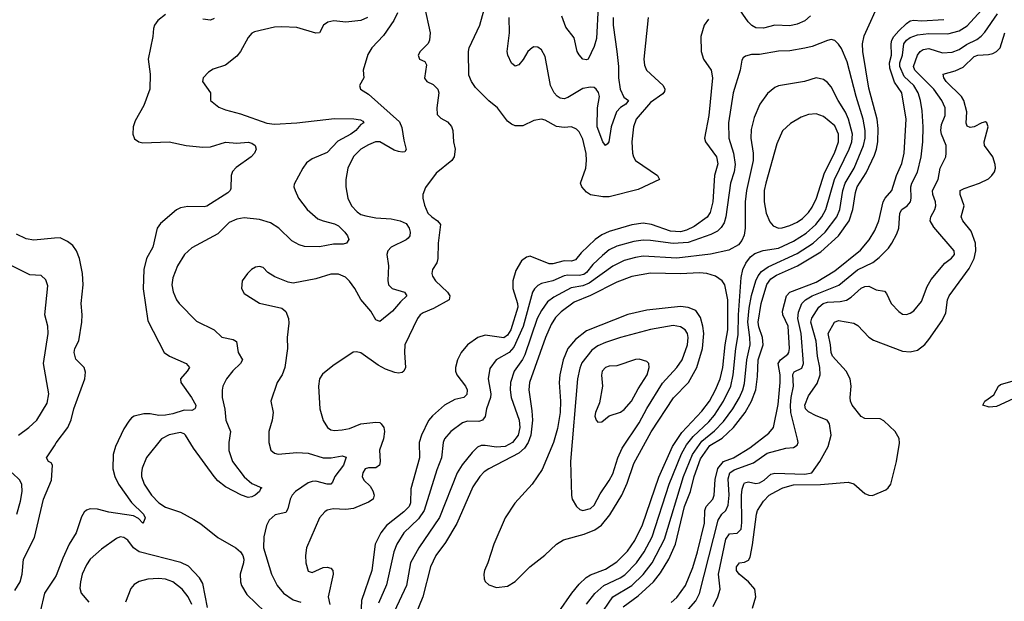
# Model space of a CAD drawing. Header units: inches. Extents: x 1682530 to 1839546, y 640742 to 791647.
# Tile 589 of 656: x 1759816 to 1765051, y 682386 to 685479. Entities that reach past the tile are written whole.
import ezdxf

# ---------------------------------------------------------------- set-up
doc = ezdxf.new("R2010")
doc.units = ezdxf.units.IN
doc.header["$MEASUREMENT"] = 0
doc.layers.add('B7658', color=7, linetype='Continuous')
doc.layers.add('B7668', color=7, linetype='Continuous')

msp = doc.modelspace()

# ---------------------------------------------------------------- linework, layer by layer
at = {"layer": 'B7658', "color": 5}
for points, elevation in [([(1760000, 684316.6), (1759890, 684307.6), (1759850, 684313), (1759799.3, 684339.3)], 720), ([(1759809.6, 683270), (1759864.4, 683310), (1759907.1, 683350), (1759960.9, 683439.1), (1759971.1, 683490), (1759942.8, 683650), (1759966.4, 683810), (1759964.5, 683850), (1759948.7, 683910), (1759964.8, 684064.7), (1759955.3, 684095.3), (1759930, 684118.3), (1759870, 684122.2), (1759770, 684172.8)], 740), ([(1759790, 682443.6), (1759818.3, 682490), (1759828.6, 682530), (1759836, 682610), (1759894.7, 682725.3), (1759941.9, 682930), (1759985.6, 683030), (1759990.8, 683110.8), (1759983.5, 683123.5), (1759969.2, 683130), (1759958.7, 683150), (1760000, 683213.5)], 720), ([(1759800.7, 682850), (1759820.6, 682919.4), (1759828.4, 682970), (1759826.7, 683006.7), (1759815.8, 683030), (1759775.1, 683070)], 740), ([(1760000, 682508.8), (1759947.9, 682430), (1759924.6, 682330), (1759870, 682203.7), (1759850, 682177.2), (1759841.5, 682181.5), (1759837.2, 682190), (1759839.1, 682270), (1759826.9, 682290), (1759806.4, 682306.3)], 720)]:
    msp.add_lwpolyline(points, dxfattribs=dict(at, elevation=elevation))
at = {"layer": 'B7668', "color": 5}
for points, elevation in [([(1763156.9, 685490), (1763133.7, 685270), (1763137.7, 685237.7), (1763149.1, 685210), (1763237, 685130), (1763246.3, 685110), (1763243.4, 685096.6), (1763234.9, 685085.1), (1763170, 685038.8), (1763094.1, 684950), (1763079.3, 684910), (1763070.1, 684830.1), (1763074.4, 684770), (1763078.5, 684750), (1763089.4, 684730), (1763207.4, 684650), (1763217.6, 684630), (1763104.5, 684575.5), (1762950, 684537.5), (1762916.5, 684536.5), (1762850, 684548.2), (1762830, 684562.4), (1762805.4, 684590), (1762797.6, 684610), (1762825.4, 684690), (1762829.9, 684730), (1762828.1, 684768.1), (1762810, 684843.6), (1762790, 684882), (1762777, 684897), (1762750, 684908.7), (1762710, 684906), (1762670, 684910.7), (1762610, 684945.3), (1762590, 684949.8), (1762550, 684942.7), (1762490, 684914), (1762450, 684914.8), (1762430, 684923.8), (1762410, 684939.7), (1762355.4, 685010), (1762310, 685047.8), (1762239.2, 685119.2), (1762217.4, 685150), (1762203.9, 685183.9), (1762201.1, 685310), (1762205.1, 685330), (1762261.7, 685450), (1762322.2, 685670)], 780), ([(1763023.9, 682356.1), (1763104.1, 682415.9), (1763185.4, 682490), (1763222.7, 682537.3), (1763266.9, 682610), (1763302.6, 682690), (1763349.7, 682890), (1763381.9, 682970), (1763401.5, 683050), (1763435.2, 683144.8), (1763485.2, 683214.8), (1763550, 683254.3), (1763610.3, 683310), (1763673.3, 683390), (1763707.2, 683450), (1763729.9, 683510), (1763738.3, 683581.7), (1763741.5, 683670), (1763768.1, 683750), (1763765.2, 683790), (1763745.7, 683845.7), (1763742.3, 683870), (1763758.2, 683970), (1763788.3, 684071.7), (1763810, 684100.5), (1763839, 684121), (1763951.7, 684170), (1764075.6, 684244.4), (1764169.5, 684330), (1764226.2, 684410), (1764244.7, 684470), (1764259.7, 684560.3), (1764268.8, 684590), (1764315.8, 684664.2), (1764360.4, 684759.6), (1764371.8, 684790), (1764378.4, 684830), (1764380.2, 684900.2), (1764375.3, 684950), (1764330, 685115.1), (1764298.2, 685310), (1764297.2, 685350), (1764306.6, 685393.4), (1764393.4, 685586.6)], 820), ([(1760590, 685506.6), (1760550, 685475.6), (1760532, 685450), (1760526.9, 685433.1), (1760522.7, 685390), (1760499.1, 685270), (1760508.9, 685190), (1760507.4, 685110), (1760476.5, 685023.5), (1760430, 684941.2), (1760418.4, 684910), (1760416.4, 684870), (1760426.1, 684846.1), (1760448.9, 684828.9), (1760470, 684824.9), (1760610, 684830.3), (1760701, 684810), (1760790, 684801.5), (1760830, 684803), (1760910, 684827.8), (1760970, 684823.3), (1761030, 684827.2), (1761050, 684823.2), (1761067.6, 684810), (1761073.4, 684790), (1761063.6, 684770), (1761045.5, 684750), (1760966.7, 684693.3), (1760947.7, 684672.3), (1760939.2, 684650), (1760938.4, 684581.7), (1760935.2, 684570), (1760921.7, 684558.3), (1760810, 684487.8), (1760796.6, 684483.4), (1760710, 684486.4), (1760670, 684478.3), (1760650, 684467.7), (1760563.8, 684396.2), (1760547.3, 684370), (1760524.1, 684270), (1760490.6, 684209.4), (1760475.1, 684150), (1760472.1, 684047.9), (1760497.5, 683877.5), (1760583.7, 683710), (1760612.4, 683690), (1760700.5, 683650), (1760717.6, 683630), (1760706.4, 683610), (1760670.4, 683570), (1760672.2, 683550), (1760729.4, 683470), (1760752.4, 683430), (1760750, 683417.2), (1760746.4, 683410), (1760730, 683401.8), (1760690, 683402.5), (1760630, 683383.2), (1760590, 683375.8), (1760554.6, 683374.6), (1760510, 683384), (1760476.3, 683383.7), (1760424, 683370), (1760410, 683361.6), (1760396, 683344), (1760370, 683303), (1760324.8, 683210), (1760312.8, 683167.2), (1760310.8, 683090), (1760320.8, 683050), (1760340.5, 683010), (1760410, 682911), (1760473.8, 682850), (1760482.4, 682830), (1760476.3, 682810), (1760470, 682801.2), (1760447.1, 682827.1), (1760420.8, 682840.8), (1760290, 682860.2), (1760230, 682875.6), (1760190, 682877.5), (1760170, 682870.7), (1760159, 682861), (1760144.3, 682835.7), (1760115.9, 682750), (1760078.5, 682690), (1760044.5, 682615.5), (1760010, 682523.9), (1760000, 682508.8)], 720), ([(1761824.6, 685515.4), (1761805.5, 685474.5), (1761750, 685395.1), (1761687.6, 685330), (1761666.3, 685293.7), (1761642, 685210), (1761644.6, 685170), (1761623, 685130), (1761628, 685110), (1761670, 685082.6), (1761835.5, 684935.5), (1761846.7, 684906.7), (1761857.8, 684837.8), (1761871.3, 684788.7), (1761862.8, 684777.2), (1761850, 684774), (1761830, 684777.4), (1761806.2, 684786.2), (1761730, 684830.5), (1761708, 684830), (1761670, 684814), (1761628.8, 684790), (1761590, 684751.5), (1761559.6, 684690), (1761548.9, 684630), (1761549, 684590), (1761560.2, 684530), (1761580.2, 684490), (1761610, 684456.9), (1761630, 684443.9), (1761655.4, 684435.4), (1761710, 684425.6), (1761790, 684420.1), (1761839.3, 684410), (1761870, 684395.4), (1761886.8, 684370), (1761891.8, 684350), (1761890.2, 684330), (1761881.8, 684318.2), (1761871, 684309), (1761790.3, 684270), (1761772.4, 684250), (1761767.7, 684230), (1761776.1, 684170), (1761772.8, 684092.9), (1761775.9, 684070), (1761795.8, 684050), (1761862, 684030), (1761874.6, 684010), (1761840.9, 683979.1), (1761798.5, 683930), (1761730, 683874.7), (1761710, 683882.4), (1761682.3, 683930), (1761630, 683991.2), (1761597.1, 684050), (1761568.5, 684088.5), (1761547.8, 684110), (1761510, 684126.6), (1761470, 684126), (1761390, 684102), (1761270, 684078), (1761242.8, 684082.8), (1761172.3, 684112.3), (1761135.4, 684135.4), (1761110, 684160.9), (1761090, 684167), (1761070, 684162.9), (1761047.7, 684150), (1761026, 684130), (1760999.3, 684090), (1760995.5, 684050), (1761010, 684023), (1761090, 683972), (1761210, 683945.5), (1761230, 683927.3), (1761244.2, 683890), (1761245.9, 683865.8), (1761238.3, 683790), (1761239.6, 683730), (1761226.2, 683630), (1761211.3, 683590), (1761184.2, 683550), (1761150.4, 683450), (1761163.1, 683390), (1761158.7, 683350), (1761140.4, 683290), (1761140.3, 683230), (1761150.3, 683190.3), (1761170, 683174), (1761189.2, 683169.2), (1761290, 683177.6), (1761350, 683173.2), (1761430, 683150.1), (1761471.5, 683148.5), (1761530, 683159.7), (1761552, 683152), (1761537, 683110), (1761492.1, 683050), (1761479.7, 683020.3), (1761470.1, 683009.9), (1761450, 683008.4), (1761390, 683024.3), (1761370, 683023.8), (1761350, 683016.6), (1761281.7, 682970), (1761263.5, 682950), (1761253.3, 682930), (1761241.3, 682878.7), (1761230, 682859.1), (1761173.5, 682846.5), (1761142.2, 682817.8), (1761127.7, 682790), (1761112.9, 682730), (1761111.8, 682670), (1761155.2, 682530), (1761183.9, 682470), (1761218.2, 682430), (1761270, 682394.4), (1761310, 682382.5)], 760), ([(1761967.2, 685547.2), (1761998.7, 685410), (1761994.9, 685370), (1761987, 685353), (1761944.9, 685310), (1761934, 685290), (1761941, 685270), (1761970, 685256), (1761978.4, 685238.4), (1761967.7, 685167.7), (1761981, 685150), (1762013.8, 685133.8), (1762039.1, 685110), (1762043.8, 685090), (1762033.7, 685010), (1762034.9, 684974.9), (1762055.3, 684955.3), (1762090, 684936.4), (1762111.1, 684911.1), (1762119, 684890), (1762122.4, 684830), (1762130.2, 684790), (1762125.4, 684750), (1762113.6, 684730), (1762030, 684662.6), (1761972.8, 684587.2), (1761958.3, 684550), (1761958.5, 684530), (1761967.7, 684492.3), (1761986.4, 684450), (1762006.7, 684430), (1762037.7, 684410), (1762052.7, 684390), (1762040.1, 684290), (1762039, 684210), (1762033.1, 684186.9), (1762010.3, 684150), (1762006.5, 684130), (1762010, 684116), (1762026.7, 684090), (1762090.2, 684030), (1762102.8, 684010), (1762098.5, 683990), (1762016, 683944), (1761960.2, 683919.8), (1761945.6, 683910), (1761930.9, 683890), (1761864.3, 683750), (1761860.9, 683710), (1761866.1, 683630), (1761858, 683610), (1761850, 683602.3), (1761830, 683599.6), (1761810, 683603.2), (1761760.5, 683620.5), (1761721.5, 683641.5), (1761630, 683706.9), (1761606.4, 683713.6), (1761588.7, 683711.3), (1761481.2, 683638.8), (1761426.4, 683593.6), (1761410.3, 683569.7), (1761404.6, 683530), (1761411.6, 683410), (1761430, 683347.3), (1761452.4, 683310), (1761470, 683299), (1761490, 683294.7), (1761530, 683297.7), (1761570, 683305.3), (1761630, 683329.5), (1761710, 683339.7), (1761730, 683336.5), (1761737.7, 683330), (1761751.1, 683311.1), (1761754.5, 683290), (1761749.5, 683250), (1761729.4, 683190), (1761731.9, 683130), (1761728.4, 683110), (1761710, 683096.7), (1761670, 683095.7), (1761652.4, 683090), (1761639.7, 683070), (1761636.9, 683050), (1761645.2, 683030), (1761678.3, 682998.3), (1761693.2, 682973.3), (1761700.4, 682950), (1761695.8, 682930), (1761670, 682913.2), (1761590, 682879.1), (1761550, 682874.8), (1761482, 682878), (1761450, 682870.9), (1761437.5, 682862.5), (1761410, 682829.5), (1761340.2, 682670), (1761335.4, 682630), (1761337.1, 682590), (1761350, 682547.2), (1761370, 682539.2), (1761430, 682565.5), (1761450, 682567.4), (1761470, 682562.6), (1761481, 682550), (1761482.5, 682530), (1761455.7, 682410), (1761464.9, 682370)], 780), ([(1762891.4, 685550), (1762881.7, 685378.3), (1762870, 685336.2), (1762838, 685270), (1762830, 685266.2), (1762810, 685268.4), (1762790, 685291.6), (1762779.8, 685310), (1762763.5, 685383.5), (1762719.8, 685439.7), (1762697.4, 685497.4)], 740), ([(1763359.9, 682330), (1763410, 682388.7), (1763430, 682428), (1763530, 682817.4), (1763549, 682850), (1763570.7, 682869.3), (1763582.8, 682897.2), (1763587.6, 682950), (1763582.8, 683037.2), (1763591.3, 683068.7), (1763615.3, 683084.7), (1763716.7, 683123.3), (1763790, 683173.4), (1763890, 683200.3), (1763930, 683204.4), (1763950, 683216), (1763954, 683230), (1763951.2, 683248.8), (1763916.6, 683390), (1763913.9, 683430), (1763917.1, 683470), (1763930.8, 683530), (1763927.1, 683592.9), (1763934.1, 683605.9), (1763974.1, 683625.9), (1763984, 683650), (1763971.6, 683810), (1763952.8, 683890), (1763956.7, 683923.3), (1763974.9, 683970), (1763994.2, 683990), (1764029.5, 684010.5), (1764171.8, 684068.2), (1764270, 684149), (1764351.2, 684188.8), (1764385.1, 684214.9), (1764435, 684265), (1764452.9, 684290), (1764479.5, 684340.5), (1764489.8, 684370), (1764496.1, 684450), (1764506.3, 684470), (1764535, 684490), (1764551.2, 684510), (1764555.8, 684530), (1764554.2, 684590), (1764559.6, 684610), (1764590, 684668.8), (1764609, 684750), (1764618.3, 684830), (1764619.9, 684910), (1764614.7, 684994.7), (1764605.4, 685050), (1764593, 685090), (1764570.3, 685130), (1764517.8, 685177.8), (1764495.2, 685230), (1764495.6, 685250), (1764508.8, 685290), (1764515.8, 685350), (1764530.5, 685369.5), (1764550, 685383.9), (1764590, 685399.2), (1764650, 685406.5), (1764750, 685403.9), (1764810, 685420.8), (1764853.2, 685446.8), (1764929.9, 685530.1)], 760), ([(1763502.1, 682357.9), (1763528.4, 682410), (1763540.6, 682450), (1763532, 682530), (1763570, 682716.5), (1763590, 682745.1), (1763630, 682748.1), (1763651.2, 682770), (1763655.2, 682804.8), (1763653.4, 682950), (1763656.8, 682983.2), (1763665.5, 683010), (1763670, 683015.5), (1763690, 683021.4), (1763730, 683012.9), (1763750, 683015.9), (1763774, 683030), (1763810, 683062.9), (1763830, 683067.3), (1763990, 683061.6), (1764027.4, 683070), (1764070.3, 683129.7), (1764113.5, 683210), (1764129.8, 683270), (1764122, 683330), (1764109.6, 683350), (1764050, 683371.7), (1764010, 683393.3), (1763994.4, 683410), (1763989.6, 683429.6), (1764010, 683478.6), (1764055.6, 683544.4), (1764071.7, 683590), (1764070.8, 683630), (1764058.4, 683690), (1764050.6, 683770), (1764021.6, 683870), (1764027.3, 683892.7), (1764064.5, 683950), (1764088.2, 683970), (1764110, 683977), (1764178.7, 683981.3), (1764211.5, 683988.5), (1764236.8, 684003.2), (1764290, 684051.9), (1764310, 684061.1), (1764330, 684061.3), (1764370, 684042.8), (1764414.7, 684034.7), (1764424, 684024), (1764449.3, 683969.3), (1764490, 683927), (1764510, 683913.7), (1764530, 683911.8), (1764550, 683919), (1764570, 683930.3), (1764610, 683980.3), (1764640.1, 684060.1), (1764661.6, 684098.4), (1764734.7, 684185.3), (1764770, 684211.8), (1764785.7, 684230), (1764783.5, 684250), (1764675.3, 684375.3), (1764657.4, 684410), (1764659.8, 684430), (1764681.4, 684470), (1764686.2, 684490), (1764684.9, 684510), (1764670.6, 684550), (1764669.9, 684570), (1764699.6, 684630), (1764710, 684690.5), (1764739.3, 684750), (1764742.6, 684770), (1764741, 684810), (1764716.6, 684870), (1764713, 684890), (1764717.8, 684922.2), (1764736.5, 684970), (1764735.9, 685010), (1764719.2, 685050), (1764675.8, 685110), (1764575.3, 685210), (1764568, 685230), (1764588.9, 685291.1), (1764603.2, 685310), (1764619.2, 685320.8), (1764650, 685326.5), (1764722.7, 685302.7), (1764774.3, 685305.7), (1764810, 685320.4), (1764850, 685347.9), (1764905.5, 685374.5), (1764928.5, 685391.5), (1764947, 685413), (1765013.9, 685510)], 740), ([(1764020.3, 685499.7), (1763990, 685473.1), (1763950, 685454.6), (1763910, 685446.9), (1763830, 685450.4), (1763770, 685433.3), (1763730, 685436.1), (1763707.8, 685447.8), (1763688.1, 685468.1), (1763632.1, 685550)], 820), ([(1761665, 685490), (1761630, 685474.2), (1761550, 685466.8), (1761486.7, 685473.3), (1761453.5, 685466.5), (1761430.3, 685450), (1761410, 685409.7), (1761390, 685407.9), (1761290, 685436.8), (1761210, 685441.2), (1761170, 685439.3), (1761064.9, 685415), (1761050, 685407.8), (1761030, 685385.1), (1760988.9, 685310), (1760970, 685284.7), (1760910, 685237.7), (1760844.4, 685215.6), (1760819.9, 685200.1), (1760790.5, 685170), (1760788.4, 685150), (1760830.4, 685090), (1760830.7, 685050), (1760874.3, 685014.3), (1760910, 684999.6), (1760990, 684979.2), (1761130, 684929.3), (1761170, 684924.3), (1761289.1, 684930.9), (1761490, 684953.4), (1761592.7, 684952.7), (1761627.3, 684947.3), (1761639.9, 684939.9), (1761645.5, 684930), (1761630, 684921.7), (1761603, 684890), (1761576.8, 684870), (1761506.3, 684833.7), (1761450, 684773.8), (1761370, 684739.1), (1761341.4, 684718.6), (1761320.2, 684690), (1761275.1, 684604.9), (1761273.7, 684590), (1761279.5, 684570), (1761297.7, 684530), (1761344.2, 684470), (1761400.5, 684420.5), (1761428.9, 684408.9), (1761490, 684394.4), (1761510, 684382.7), (1761544.9, 684350), (1761558.5, 684330), (1761564.9, 684310), (1761554, 684290), (1761534.9, 684285.1), (1761484.7, 684284.7), (1761409.5, 684270.5), (1761330, 684273.6), (1761301.4, 684281.4), (1761262.6, 684302.6), (1761193.3, 684370), (1761150, 684399.3), (1761090, 684417.3), (1761010, 684426.2), (1760970, 684418.2), (1760930, 684400.4), (1760870, 684340.5), (1760730, 684265.4), (1760691.6, 684230), (1760653.8, 684170), (1760630, 684106), (1760624.1, 684070), (1760631.8, 684031.8), (1760650.2, 683990), (1760664.4, 683970), (1760756, 683876), (1760850, 683830.3), (1760891.1, 683791.1), (1760950, 683778), (1760967.9, 683767.9), (1760977.6, 683710), (1760999.6, 683670), (1760990.3, 683650), (1760948, 683612), (1760915.8, 683570), (1760896.1, 683530), (1760891.3, 683508.7), (1760891.3, 683470), (1760907.2, 683407.2), (1760912, 683350), (1760936, 683290), (1760926.9, 683230), (1760928.5, 683188.5), (1760946.6, 683130), (1761010, 683047.6), (1761050, 683012.6), (1761102.8, 682990), (1761095.6, 682984.4), (1761090.3, 682970), (1761067.4, 682950), (1761050, 682941), (1761030, 682939.1), (1760995.1, 682950), (1760910, 682994.6), (1760870, 683027.2), (1760850, 683049.8), (1760739.8, 683199.8), (1760697.8, 683270), (1760690, 683277.1), (1760670, 683283.2), (1760610, 683271.4), (1760570, 683249.7), (1760489.5, 683150.5), (1760466.3, 683093.7), (1760462.7, 683070), (1760463.8, 683050), (1760477.8, 683010), (1760516.3, 682950), (1760555.9, 682910), (1760590, 682887.4), (1760670, 682860.6), (1760741.2, 682821.2), (1760778.1, 682798.1), (1760870, 682725.4), (1760964.2, 682670), (1760990.1, 682650.1), (1761002.6, 682630), (1761007.3, 682610), (1761006.4, 682590), (1760988.6, 682530), (1760989.3, 682490.7), (1760995.3, 682470), (1761023.1, 682423.1), (1761119.3, 682330)], 740), ([(1760850, 685484.7), (1760830, 685476.1), (1760790, 685481.4)], 720), ([(1763477.9, 685482.1), (1763455.2, 685450), (1763436.6, 685390), (1763439, 685310), (1763451, 685270), (1763491.8, 685210), (1763499.5, 685170), (1763479.6, 684970), (1763456.3, 684850), (1763461.4, 684830), (1763520.8, 684750), (1763527, 684713), (1763510.1, 684650), (1763500.6, 684510), (1763486.5, 684453.5), (1763470.3, 684429.7), (1763401.2, 684378.8), (1763360.4, 684359.6), (1763330, 684351.8), (1763275.3, 684355.3), (1763175.4, 684390), (1763130, 684396.4), (1763070, 684389), (1762950, 684353.7), (1762910, 684335), (1762875.9, 684310), (1762800.8, 684239.2), (1762770, 684201.3), (1762750, 684194.5), (1762710, 684196.6), (1762650, 684180.4), (1762630, 684181.6), (1762530, 684221.1), (1762510, 684216.9), (1762483.4, 684196.6), (1762454.1, 684145.9), (1762437.2, 684090), (1762437, 684050), (1762462.6, 683970), (1762464.5, 683950), (1762426.8, 683830), (1762410, 683800.7), (1762390, 683787.2), (1762290, 683801.7), (1762251.8, 683790), (1762195.8, 683750), (1762162.2, 683710), (1762142.9, 683670), (1762132.9, 683630), (1762132.8, 683610), (1762139.3, 683590), (1762186.2, 683530), (1762194, 683510), (1762193.5, 683486.5), (1762178, 683470), (1762130, 683459.3), (1762073.6, 683430), (1762010, 683372.7), (1761990, 683347.2), (1761952.9, 683270), (1761940.1, 683230), (1761940.7, 683150), (1761895.9, 682984.1), (1761893.8, 682910), (1761886.4, 682890), (1761858.7, 682861.2), (1761765.3, 682790), (1761735, 682750), (1761705.1, 682690), (1761688.8, 682550), (1761632.3, 682390), (1761630.1, 682310)], 820), ([(1762971.9, 685490), (1762970.8, 685450), (1762991.4, 685310), (1763000.1, 685230), (1762998.9, 685170), (1763008.9, 685110), (1763027.9, 685067.9), (1763052.2, 685050), (1763038.9, 685030), (1763010, 685012.4), (1762989.4, 684990), (1762959.8, 684910), (1762947.4, 684830), (1762941.7, 684818.3), (1762930.2, 684809.8), (1762916.4, 684830), (1762886.6, 684910), (1762887.3, 685010), (1762898.2, 685070), (1762892.7, 685092.7), (1762880.9, 685110), (1762870, 685118.2), (1762850, 685120.2), (1762810, 685113.4), (1762730, 685066), (1762710, 685059), (1762690, 685061.6), (1762672.6, 685072.6), (1762658.2, 685090), (1762638.2, 685130), (1762610, 685282.7), (1762590, 685319.7), (1762570, 685333.3), (1762550, 685334.2), (1762540.5, 685330), (1762518, 685310), (1762493.2, 685266.8), (1762470, 685238.7), (1762450, 685231.5), (1762430, 685247.3), (1762410.7, 685290), (1762407.5, 685310), (1762419.9, 685410), (1762418.2, 685490)], 760), ([(1763279.9, 682380.1), (1763310, 682406), (1763355.1, 682470), (1763393.9, 682566.1), (1763420.4, 682650), (1763457.6, 682802.4), (1763457.9, 682870), (1763465.8, 682890), (1763500.8, 682930), (1763508.7, 682950), (1763514.3, 683034.3), (1763527.6, 683092.4), (1763557.3, 683130), (1763610.4, 683149.6), (1763697.2, 683202.8), (1763799.6, 683280.4), (1763822.8, 683310), (1763847.6, 683432.5), (1763859.1, 683550), (1763859.3, 683590), (1763849.1, 683650), (1763860.5, 683670), (1763899.5, 683700.5), (1763905.5, 683710), (1763908.1, 683730), (1763900.9, 683850), (1763872.8, 683910), (1763870.8, 683930), (1763893.4, 684010), (1763910, 684030.1), (1764050, 684084), (1764150, 684144), (1764286.5, 684253.5), (1764331.8, 684308.2), (1764361.6, 684358.4), (1764383.5, 684410), (1764406.7, 684510), (1764418.2, 684530), (1764453.3, 684570), (1764478.3, 684650), (1764505.9, 684714.1), (1764517.9, 684770), (1764528.3, 684950), (1764505.7, 685090), (1764467.6, 685147.6), (1764442.1, 685222.1), (1764441.3, 685250), (1764451.7, 685290), (1764448.8, 685350), (1764453.2, 685370), (1764464.2, 685390), (1764490, 685419.9), (1764530, 685459.6), (1764550, 685472.9), (1764570, 685475.8), (1764610, 685472.4), (1764730, 685481.1)], 780), ([(1763711.5, 682350), (1763729.2, 682410), (1763724.7, 682450), (1763690.6, 682490), (1763641.4, 682530), (1763627.3, 682550), (1763626.5, 682570), (1763643.6, 682590), (1763670, 682594.8), (1763690, 682605.4), (1763698.9, 682621.1), (1763712.7, 682687.3), (1763732.4, 682850), (1763738, 682870), (1763770, 682918), (1763800.7, 682950), (1763835.8, 682970), (1763873.8, 682990), (1763930, 683004.9), (1764073.3, 683006.7), (1764220.3, 683020.3), (1764251.5, 683011.5), (1764310, 682958.9), (1764330, 682950.4), (1764350, 682948.4), (1764420.4, 682979.6), (1764434, 682990), (1764447.8, 683010), (1764477.4, 683130), (1764493.3, 683226.7), (1764491.6, 683251.6), (1764469.8, 683289.8), (1764410, 683346.3), (1764390, 683357.2), (1764310, 683358.4), (1764289.9, 683369.9), (1764242.2, 683430), (1764233.3, 683450), (1764230.7, 683470), (1764237.4, 683530), (1764231.3, 683570), (1764210.5, 683610), (1764138.2, 683690), (1764129.9, 683709.9), (1764126.7, 683750), (1764113.8, 683810), (1764147.7, 683870), (1764170, 683880.2), (1764250, 683866), (1764272.3, 683852.3), (1764330, 683791.5), (1764354.9, 683774.9), (1764510, 683716.2), (1764550, 683712.4), (1764590, 683722.3), (1764627.5, 683752.5), (1764650, 683778), (1764720.5, 683879.5), (1764739.1, 683920.9), (1764749.1, 683990), (1764756.8, 684010), (1764863.5, 684156.5), (1764891.3, 684208.7), (1764900.2, 684250), (1764898.3, 684290), (1764874.7, 684354.7), (1764830.7, 684410), (1764822.3, 684430), (1764837.8, 684490), (1764815.5, 684550), (1764816.9, 684570), (1764837.9, 684582.1), (1764919.6, 684610), (1764966.9, 684633.1), (1764985.4, 684650), (1764998.7, 684670), (1765004.5, 684690), (1765002.8, 684710), (1764989.9, 684749.9), (1764945.7, 684810), (1764943.5, 684830), (1764965.6, 684910), (1764958, 684930), (1764950, 684935.6), (1764931.3, 684931.3), (1764890, 684909), (1764870, 684906), (1764852.7, 684912.7), (1764848.7, 684928.7), (1764851.8, 684990), (1764836.2, 685050), (1764823.8, 685070), (1764742.2, 685150), (1764729, 685170), (1764726.3, 685190), (1764790, 685207.3), (1764832.8, 685227.2), (1764890, 685283.9), (1764910, 685290.4), (1764966, 685294), (1764990, 685300.1), (1765009.9, 685310.1), (1765029.1, 685330), (1765053.4, 685410)], 720), ([(1762896.4, 682303.6), (1762970, 682409.6), (1763070, 682471), (1763130.7, 682529.3), (1763178.8, 682590), (1763243.4, 682716.6), (1763344.3, 683050), (1763392.3, 683167.7), (1763442, 683238), (1763510, 683292.3), (1763557.8, 683342.2), (1763607, 683410), (1763642.3, 683470), (1763660.5, 683510), (1763670, 683545.3), (1763681, 683670), (1763698.9, 683750), (1763698.2, 683790), (1763687.7, 683870), (1763694.6, 683945.4), (1763707.5, 684012.5), (1763729.5, 684090), (1763742.1, 684117.9), (1763759.7, 684140.3), (1763794.8, 684165.2), (1763950, 684235.3), (1764034.3, 684290), (1764098.2, 684350), (1764160.9, 684430), (1764175.9, 684470), (1764192.9, 684570), (1764205.1, 684610), (1764252.1, 684690), (1764303, 684810), (1764310.3, 684850), (1764311, 684890), (1764301.1, 684950), (1764263, 685070), (1764215.4, 685255.4), (1764185.6, 685325.6), (1764170, 685349.6), (1764150, 685367.8), (1764130, 685373), (1764110, 685368.4), (1764030, 685337.3), (1763990, 685327.3), (1763910, 685313.2), (1763850, 685311.4), (1763750, 685294.6), (1763706.4, 685293.6), (1763674.3, 685285.7), (1763663.2, 685276.8), (1763656, 685264), (1763646.4, 685210), (1763609.6, 685090.4), (1763584.6, 684930), (1763585.9, 684850), (1763611.7, 684770), (1763619.9, 684710), (1763613.8, 684670), (1763595.5, 684610), (1763570.1, 684430.1), (1763560.5, 684399.5), (1763545.9, 684374.1), (1763525.1, 684354.9), (1763490, 684336), (1763370, 684294.7), (1763290, 684289.2), (1763170, 684305.8), (1763130, 684306.9), (1763081.2, 684298.8), (1762990, 684274.5), (1762950, 684254.5), (1762914.1, 684225.9), (1762863.3, 684176.7), (1762830, 684135), (1762815.4, 684124.6), (1762790, 684118.3), (1762730, 684121), (1762710, 684116.8), (1762650, 684091.2), (1762590, 684075.8), (1762570, 684064.9), (1762552.2, 684047.8), (1762542.3, 684030), (1762492.7, 683847.3), (1762443.1, 683736.9), (1762417.4, 683710), (1762349.6, 683670.4), (1762316.1, 683623.9), (1762306, 683570), (1762321.3, 683490), (1762318.9, 683470), (1762297.5, 683410), (1762290.5, 683369.5), (1762276, 683350), (1762257.3, 683342.7), (1762196, 683344), (1762170, 683335.4), (1762107.3, 683290), (1762074.7, 683250), (1762067.7, 683230), (1762058.9, 683150), (1762033.7, 683086.3), (1761966.2, 682870), (1761935.4, 682824.6), (1761858.9, 682750), (1761820.4, 682690), (1761805.2, 682650), (1761765.9, 682474.1), (1761722.9, 682377.1)], 840), ([(1762828.8, 682371.2), (1762873.1, 682426.9), (1762921.3, 682470), (1763008.9, 682511.1), (1763032.6, 682527.4), (1763094.7, 682590), (1763135.5, 682650), (1763178.8, 682730), (1763268.3, 683010), (1763333.7, 683170), (1763361.9, 683218.1), (1763397.1, 683262.9), (1763479.2, 683340.8), (1763510, 683376.8), (1763558.5, 683450), (1763596.1, 683530), (1763609.9, 683590.1), (1763623.8, 683730), (1763636.4, 683803.6), (1763637.9, 683910), (1763651.9, 684108.1), (1763660.2, 684150), (1763675.7, 684184.3), (1763701.9, 684218.1), (1763724.7, 684235.3), (1763768.8, 684251.2), (1763850, 684264.8), (1763930, 684301.3), (1763996.7, 684343.3), (1764048.6, 684390), (1764080.5, 684430), (1764102, 684470), (1764148.1, 684630), (1764226.5, 684790), (1764239.6, 684830), (1764243.7, 684870), (1764222.9, 684950), (1764207, 684987), (1764167.5, 685050), (1764130, 685121.7), (1764110, 685146), (1764090, 685161.5), (1764050, 685169.8), (1763988.6, 685151.4), (1763850, 685127.4), (1763830, 685118), (1763792.5, 685087.5), (1763750.2, 685030), (1763721.3, 684958.7), (1763704.1, 684895.9), (1763703.8, 684850), (1763715.7, 684770), (1763716.1, 684730), (1763679.9, 684570), (1763673.1, 684510), (1763672.4, 684370), (1763667.3, 684332.7), (1763655.8, 684304.2), (1763637.6, 684282.4), (1763586.6, 684253.4), (1763488.3, 684231.7), (1763310, 684211.1), (1763130, 684221.5), (1763090, 684215.4), (1763030, 684197.9), (1762970, 684167.9), (1762842.8, 684077.2), (1762810, 684064.7), (1762747.3, 684052.7), (1762656.5, 684003.5), (1762621.9, 683978.1), (1762590, 683933.6), (1762567.7, 683890), (1762502.3, 683697.7), (1762488.7, 683671.3), (1762444.6, 683610), (1762424.5, 683550), (1762422.9, 683510), (1762429.6, 683469.6), (1762472.2, 683350), (1762474.7, 683310), (1762466.9, 683270), (1762436.6, 683230), (1762397.4, 683210), (1762350, 683205.3), (1762290, 683215.6), (1762270, 683214.8), (1762250, 683205.6), (1762222.3, 683177.7), (1762168.5, 683111.5), (1762141.6, 683070), (1762047.8, 682832.2), (1761937.6, 682670), (1761893.9, 682590), (1761871.8, 682470), (1761806.9, 682330)], 860), ([(1760000, 683213.5), (1760010.4, 683229.6), (1760072, 683310), (1760089.4, 683350.6), (1760103.2, 683410), (1760161.7, 683570), (1760165.4, 683605.4), (1760159.2, 683630), (1760113.4, 683673.4), (1760106, 683710), (1760109.4, 683730.6), (1760129.3, 683770.7), (1760145.4, 683870), (1760147.9, 683910), (1760142, 683970), (1760153.3, 684070), (1760150, 684128.7), (1760133.3, 684210), (1760116.8, 684250), (1760097.7, 684277.7), (1760070, 684300.3), (1760030, 684319), (1760000, 684316.6)], 720), ([(1762681.6, 682330), (1762750.5, 682430), (1762790, 682477.2), (1762827.6, 682512.4), (1762850, 682526.9), (1762930, 682557.6), (1762990, 682595.8), (1763047.5, 682652.5), (1763085.6, 682710), (1763127.4, 682792.6), (1763214.1, 683045.9), (1763287.2, 683210), (1763335.5, 683284.5), (1763442.6, 683397.4), (1763483.8, 683450), (1763515.8, 683510), (1763539.6, 683570), (1763553.9, 683630), (1763566.7, 683750), (1763580.5, 683830), (1763580.8, 683990), (1763564.2, 684070), (1763550, 684090.7), (1763514.9, 684114.9), (1763470, 684128.9), (1763430, 684133.5), (1763330, 684128.6), (1763170, 684130.4), (1763070, 684113.9), (1762990, 684082.8), (1762850, 684013.1), (1762763, 683977), (1762693.8, 683926.2), (1762664.9, 683895.1), (1762641, 683859.1), (1762611.1, 683788.9), (1762525.9, 683550), (1762523.4, 683510), (1762539.4, 683399.4), (1762541.7, 683350), (1762533.5, 683270), (1762519.6, 683230), (1762499.9, 683200.1), (1762470, 683174.4), (1762310, 683091.2), (1762285.6, 683074.4), (1762262, 683050), (1762225.6, 682994.4), (1762139.1, 682800.9), (1762080.2, 682699.8), (1762029.1, 682630), (1761999.4, 682570), (1761958.4, 682410), (1761880.8, 682219.2)], 880), ([(1765097.5, 683462.5), (1765010, 683422.2), (1764970, 683418), (1764937.2, 683430), (1764947, 683450), (1764996, 683484), (1765020.5, 683530), (1765030, 683539.5), (1765110, 683563)], 680), ([(1760813.9, 682353.9), (1760790, 682481.7), (1760771.6, 682511.6), (1760712.3, 682572.3), (1760672, 682592), (1760451.1, 682650), (1760421.5, 682670), (1760390, 682710.8), (1760370, 682725.3), (1760350, 682728.6), (1760330, 682719.7), (1760250, 682663.1), (1760190.1, 682609.9), (1760170, 682579.6), (1760148.4, 682530), (1760138.2, 682490), (1760136.1, 682456.1), (1760142.7, 682430), (1760182.6, 682382.5)], 740), ([(1760730, 682369.7), (1760711.2, 682410), (1760679.3, 682450), (1760629.7, 682490), (1760590, 682503.7), (1760553.1, 682506.9), (1760496.6, 682503.4), (1760450, 682490.9), (1760424.4, 682475.5), (1760406, 682454), (1760377.6, 682382.4)], 760)]:
    msp.add_lwpolyline(points, dxfattribs=dict(at, elevation=elevation))
for points, elevation in [([(1764050, 684978), (1764010, 684975.3), (1763970, 684960.8), (1763913.3, 684926.7), (1763872, 684888), (1763841.1, 684818.9), (1763782.2, 684610), (1763774.4, 684570), (1763773.8, 684510), (1763785.4, 684450), (1763804.4, 684404.4), (1763822.3, 684382.3), (1763850, 684371.4), (1763870, 684372.4), (1763910, 684385), (1763950, 684402.6), (1763978.5, 684421.5), (1764010, 684453.1), (1764030, 684481.6), (1764051.4, 684530), (1764094.8, 684665.2), (1764148.8, 684770), (1764169, 684829), (1764168.6, 684870), (1764150, 684914.6), (1764090, 684963.7)], 880), ([(1763330, 683953.7), (1763150, 683934.8), (1763050, 683910.9), (1762830, 683825.4), (1762770, 683779), (1762730.6, 683730), (1762705, 683670), (1762687.6, 683590), (1762683.4, 683550), (1762690.4, 683450.4), (1762689.7, 683390), (1762675.2, 683304.8), (1762654, 683230), (1762593.6, 683086.4), (1762540.9, 683010), (1762447.7, 682907.7), (1762397, 682830), (1762336.9, 682690), (1762304.9, 682590), (1762287.6, 682550), (1762282.9, 682530), (1762285.2, 682505.2), (1762291.4, 682491.4), (1762310, 682474.4), (1762350, 682460.4), (1762410, 682466), (1762450, 682492.2), (1762528.5, 682570), (1762607.9, 682632.1), (1762669.2, 682690.8), (1762707.1, 682712.9), (1762817.1, 682742.9), (1762873.7, 682766.3), (1762909.1, 682790.9), (1762954.3, 682845.7), (1763017, 682950), (1763045.2, 683014.8), (1763080.9, 683119.1), (1763173.3, 683286.7), (1763291.6, 683468.4), (1763371.6, 683550), (1763416.3, 683630), (1763446.6, 683730), (1763453.3, 683810), (1763447.6, 683850), (1763434.7, 683894.7), (1763410, 683932.1), (1763369.5, 683949.5)], 920), ([(1763290, 683852.2), (1763170, 683831.7), (1763010.1, 683789.9), (1762930, 683762.8), (1762890, 683744), (1762858, 683722), (1762805.4, 683654.6), (1762793.7, 683626.3), (1762781.2, 683570), (1762744.2, 683130), (1762748.9, 682948.9), (1762754, 682930), (1762777, 682890), (1762794.2, 682874.2), (1762810, 682868.3), (1762850, 682879.4), (1762870, 682897.6), (1762901.7, 682958.3), (1762950, 683028), (1762970, 683064.9), (1762995.4, 683150), (1763018.9, 683201.1), (1763110, 683335.8), (1763149.3, 683410.7), (1763233.3, 683546.7), (1763310, 683630.1), (1763337.5, 683670), (1763365.6, 683750), (1763370.8, 683790), (1763366.9, 683810), (1763354.1, 683830), (1763330, 683845.7)], 940), ([(1763110, 683673.3), (1763090, 683672.2), (1762990, 683638.7), (1762950, 683636.8), (1762930.5, 683630), (1762912.7, 683610), (1762908.3, 683588.3), (1762914.3, 683530), (1762898.2, 683441.8), (1762877, 683390), (1762874, 683370), (1762880.4, 683350), (1762890, 683339.3), (1762910, 683340.4), (1762950, 683372.7), (1763010, 683392.9), (1763030, 683406), (1763069, 683450), (1763103.3, 683516.7), (1763151.5, 683590), (1763162.5, 683630), (1763160.5, 683650), (1763150, 683662.4)], 960)]:
    msp.add_lwpolyline(points, close=True, dxfattribs=dict(at, elevation=elevation))

doc.saveas('drawing.dxf')
